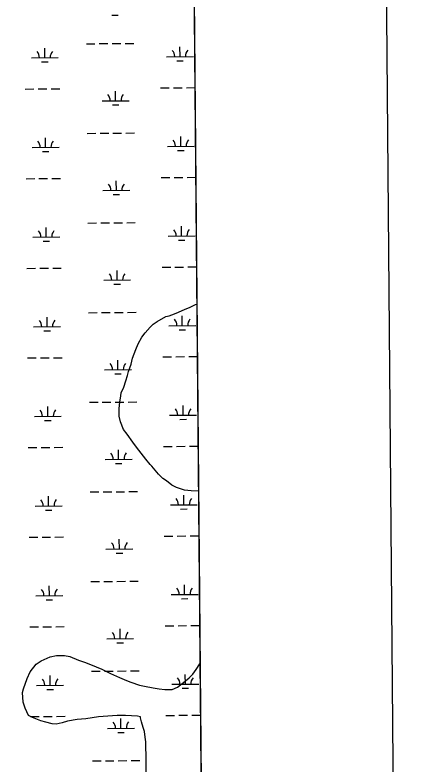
# Model space of a CAD drawing. Extents: x 3568792 to 3606828, y 529143 to 554785.
# Drawn here: x 3601975 to 3603489, y 543770 to 546550 of the extents above; entities that cross this region are included whole.
import ezdxf

# ---------------------------------------------------------------- set-up
doc = ezdxf.new("R2010")
doc.units = 0
for name, color, linetype in [('V-ANNO-SYMB', 7, 'Continuous'), ('V-GRID-FRAM', 7, 'Continuous'), ('V-SITE-VEGE', 7, 'Continuous'), ('V-WETL-SWMP', 7, 'Continuous')]:
    doc.layers.add(name, color=color, linetype=linetype)

msp = doc.modelspace()

# ---------------------------------------------------------------- linework, layer by layer
at = {"layer": 'V-ANNO-SYMB'}
msp.add_lwpolyline([(3570406.9, 530358.8), (3603488.9, 530637.9), (3603295.6, 553553.7), (3570213.6, 553274.6), (3570406.9, 530358.8)], dxfattribs=at)
at = {"layer": 'V-GRID-FRAM'}
msp.add_lwpolyline([(3570936, 552713.8), (3602582.8, 552980.8), (3602744.1, 534798.4), (3571081.5, 534531.3), (3570936, 552713.8)], dxfattribs=at)
at = {"layer": 'V-SITE-VEGE'}
for p, q in [((3602622.9, 545464.4), (3602644.9, 545475.2)), ((3602644.9, 545475.2), (3602649.3, 545477)), ((3602649.3, 545477), (3602655.5, 544782.6)), ((3602566.1, 545440.5), (3602581.9, 545447)), ((3602581.9, 545447), (3602606.1, 545457.8)), ((3602606.1, 545457.8), (3602622.9, 545464.4)), ((3602502, 545412.2), (3602534.5, 545430.6)), ((3602534.5, 545430.6), (3602547.2, 545432.8)), ((3602547.2, 545432.8), (3602566.1, 545440.5)), ((3602458.1, 545370.5), (3602475.8, 545391.8)), ((3602475.8, 545391.8), (3602487.3, 545402.5)), ((3602487.3, 545402.5), (3602502, 545412.2)), ((3602445.7, 545354.5), (3602458.1, 545370.5)), ((3602431.2, 545329), (3602445.7, 545354.5)), ((3602410.7, 545275.9), (3602423, 545308.8)), ((3602423, 545308.8), (3602431.2, 545329)), ((3602405.7, 545253.6), (3602410.7, 545275.9)), ((3602396.5, 545227.1), (3602405.7, 545253.6)), ((3602392.4, 545212.3), (3602396.5, 545227.1)), ((3602378.2, 545168.8), (3602386.3, 545192.1)), ((3602386.3, 545192.1), (3602392.4, 545212.3)), ((3602368.9, 545147.6), (3602378.2, 545168.8)), ((3602364, 545112.6), (3602366.9, 545137)), ((3602366.9, 545137), (3602368.9, 545147.6)), ((3602361.2, 545089.4), (3602364, 545112.6)), ((3602361.5, 545060.8), (3602361.2, 545089.4)), ((3602366, 545039.8), (3602361.5, 545060.8)), ((3602377.9, 545011.4), (3602366, 545039.8)), ((3602390.8, 544994.6), (3602377.9, 545011.4)), ((3602412.3, 544964.2), (3602390.8, 544994.6)), ((3602425.2, 544946.4), (3602412.3, 544964.2)), ((3602460.6, 544901.4), (3602425.2, 544946.4)), ((3602476.7, 544881.6), (3602460.6, 544901.4)), ((3602483.1, 544875.3), (3602476.7, 544881.6)), ((3602507.8, 544846), (3602483.1, 544875.3)), ((3602523.8, 544829.3), (3602507.8, 544846)), ((3602536.6, 544821), (3602523.8, 544829.3)), ((3602556.8, 544805.4), (3602536.6, 544821)), ((3602573.9, 544796.1), (3602556.8, 544805.4)), ((3602603.6, 544786.9), (3602573.9, 544796.1)), ((3602628.9, 544784.1), (3602603.6, 544786.9)), ((3602655.5, 544782.6), (3602628.9, 544784.1)), ((3602072.4, 544153), (3602104.9, 544168.2)), ((3602104.9, 544168.2), (3602129.2, 544172.7)), ((3602129.2, 544172.7), (3602158.8, 544173.1)), ((3602158.8, 544173.1), (3602177.8, 544169.1)), ((3602177.8, 544169.1), (3602210.7, 544155.7)), ((3602030.6, 544112.4), (3602053.5, 544141.2)), ((3602053.5, 544141.2), (3602072.4, 544153)), ((3602210.7, 544155.7), (3602236.2, 544146.5)), ((3602236.2, 544146.5), (3602275.5, 544131.1)), ((3602647.5, 544120.8), (3602661.2, 544141.9)), ((3602661.2, 544141.9), (3602706.5, 539036.5)), ((3602019.3, 544087.9), (3602030.6, 544112.4)), ((3602275.5, 544131.1), (3602296.7, 544121.9)), ((3602296.7, 544121.9), (3602328.6, 544106.4)), ((3602635, 544103.8), (3602647.5, 544120.8)), ((3602006, 544048.7), (3602019.3, 544087.9)), ((3602328.6, 544106.4), (3602362.6, 544091)), ((3602362.6, 544091), (3602388.1, 544080.7)), ((3602388.1, 544080.7), (3602405.1, 544073.5)), ((3602600.5, 544072.7), (3602621.4, 544089.9)), ((3602621.4, 544089.9), (3602635, 544103.8)), ((3602405.1, 544073.5), (3602436.9, 544063.4)), ((3602436.9, 544063.4), (3602455.9, 544059.4)), ((3602455.9, 544059.4), (3602487.7, 544052.4)), ((3602487.7, 544052.4), (3602509.9, 544049.5)), ((3602557.5, 544046.9), (3602577.5, 544055.5)), ((3602577.5, 544055.5), (3602600.5, 544072.7)), ((3602003, 544036), (3602006, 544048.7)), ((3602005.5, 544000.1), (3602003, 544036)), ((3602509.9, 544049.5), (3602531.1, 544046.5)), ((3602531.1, 544046.5), (3602557.5, 544046.9)), ((3602012.1, 543978), (3602005.5, 544000.1)), ((3602025.1, 543950.7), (3602012.1, 543978)), ((3602040, 543943.4), (3602025.1, 543950.7)), ((3602070.8, 543930.1), (3602040, 543943.4)), ((3602284.1, 543945.3), (3602237.6, 543938.4)), ((3602353.7, 543950.4), (3602284.1, 543945.3)), ((3602385.4, 543950.8), (3602353.7, 543950.4)), ((3602428.8, 543948.1), (3602385.4, 543950.8)), ((3602440.4, 543945.1), (3602428.8, 543948.1)), ((3602440.5, 543941.9), (3602440.4, 543945.1)), ((3602443.8, 543927.2), (3602440.5, 543941.9)), ((3602088.8, 543925), (3602070.8, 543930.1)), ((3602112.2, 543918.9), (3602088.8, 543925)), ((3602127, 543918.1), (3602112.2, 543918.9)), ((3602150.2, 543922.6), (3602127, 543918.1)), ((3602169.1, 543929.1), (3602150.2, 543922.6)), ((3602206, 543934.9), (3602169.1, 543929.1)), ((3602237.6, 543938.4), (3602206, 543934.9)), ((3602447.1, 543917.7), (3602443.8, 543927.2)), ((3602451.5, 543901.9), (3602447.1, 543917.7)), ((3602454.8, 543891.4), (3602451.5, 543901.9)), ((3602458.2, 543870.3), (3602454.8, 543891.4)), ((3602460.5, 543852.3), (3602458.2, 543870.3)), ((3602461.4, 543782.6), (3602460.5, 543852.3)), ((3602460.9, 543733), (3602461.4, 543782.6))]:
    msp.add_line(p, q, dxfattribs=at)
at = {"layer": 'V-WETL-SWMP'}
for p, q in [((3602623.9, 548341.6), (3602712.2, 538388)), ((3602333.5, 546548.5), (3602357.5, 546548.7)), ((3602239.6, 546443.1), (3602271.6, 546443.3)), ((3602287.6, 546443.5), (3602319.6, 546443.7)), ((3602335.6, 546443.9), (3602367.6, 546444.1)), ((3602383.6, 546444.3), (3602415.6, 546444.5)), ((3602085.4, 546391), (3602085.1, 546427)), ((3602587.3, 546395.2), (3602587, 546431.2)), ((3602035.4, 546390.6), (3602135.4, 546391.4)), ((3602537.3, 546394.8), (3602637.3, 546395.7)), ((3602073.5, 546375.5), (3602097.5, 546375.7)), ((3602575.4, 546379.7), (3602599.4, 546379.9)), ((3602013, 546275), (3602045, 546275.2)), ((3602061, 546275.4), (3602093, 546275.6)), ((3602109, 546275.8), (3602141, 546276)), ((3602514.9, 546279.2), (3602546.9, 546279.5)), ((3602562.9, 546279.6), (3602594.9, 546279.9)), ((3602610.9, 546280), (3602642.2, 546280.3)), ((3602348.2, 546231.4), (3602347.9, 546267.4)), ((3602298.2, 546230.9), (3602398.2, 546231.8)), ((3602336.3, 546215.8), (3602360.3, 546216)), ((3602242.4, 546110.4), (3602274.4, 546110.7)), ((3602290.4, 546110.8), (3602322.4, 546111.1)), ((3602338.4, 546111.2), (3602370.4, 546111.5)), ((3602386.4, 546111.6), (3602418.4, 546111.9)), ((3602088.2, 546058.3), (3602087.9, 546094.3)), ((3602590.1, 546062.6), (3602589.8, 546098.6)), ((3602038.2, 546057.9), (3602138.2, 546058.8)), ((3602540.1, 546062.2), (3602640.1, 546063)), ((3602076.3, 546042.8), (3602100.3, 546043)), ((3602578.2, 546047.1), (3602602.2, 546047.3)), ((3602015.8, 545942.3), (3602047.8, 545942.6)), ((3602063.8, 545942.7), (3602095.8, 545943)), ((3602111.8, 545943.1), (3602143.8, 545943.4)), ((3602517.7, 545946.5), (3602549.7, 545946.8)), ((3602565.7, 545946.9), (3602597.7, 545947.2)), ((3602613.7, 545947.3), (3602645.2, 545947.6)), ((3602351, 545898.7), (3602350.7, 545934.7)), ((3602301, 545898.3), (3602401, 545899.1)), ((3602339.1, 545883.2), (3602363.1, 545883.4)), ((3602245.2, 545777.7), (3602277.2, 545778)), ((3602293.2, 545778.1), (3602325.2, 545778.4)), ((3602341.2, 545778.5), (3602373.2, 545778.8)), ((3602389.2, 545778.9), (3602421.2, 545779.2)), ((3602091, 545725.7), (3602090.7, 545761.7)), ((3602592.9, 545729.9), (3602592.6, 545765.9)), ((3602041, 545725.3), (3602141, 545726.1)), ((3602542.9, 545729.5), (3602642.9, 545730.3)), ((3602079.2, 545710.2), (3602103.2, 545710.4)), ((3602581, 545714.4), (3602605, 545714.6)), ((3602018.6, 545609.6), (3602050.6, 545609.9)), ((3602066.6, 545610), (3602098.6, 545610.3)), ((3602114.6, 545610.4), (3602146.6, 545610.7)), ((3602520.5, 545613.9), (3602552.5, 545614.1)), ((3602568.5, 545614.3), (3602600.5, 545614.5)), ((3602616.5, 545614.7), (3602648.1, 545615)), ((3602353.8, 545566), (3602353.5, 545602)), ((3602303.8, 545565.6), (3602403.8, 545566.5)), ((3602341.9, 545550.5), (3602365.9, 545550.7)), ((3602248, 545445.1), (3602280, 545445.3)), ((3602296, 545445.5), (3602328, 545445.7)), ((3602344, 545445.9), (3602376, 545446.1)), ((3602392, 545446.3), (3602424, 545446.6)), ((3602093.8, 545393), (3602093.5, 545429)), ((3602595.7, 545397.3), (3602595.4, 545433.3)), ((3602043.8, 545392.6), (3602143.8, 545393.4)), ((3602545.7, 545396.8), (3602645.7, 545397.7)), ((3602082, 545377.5), (3602106, 545377.7)), ((3602583.8, 545381.7), (3602607.8, 545381.9)), ((3602021.4, 545277), (3602053.4, 545277.2)), ((3602069.4, 545277.4), (3602101.4, 545277.7)), ((3602117.4, 545277.8), (3602149.4, 545278.1)), ((3602523.3, 545281.2), (3602555.3, 545281.5)), ((3602571.3, 545281.6), (3602603.3, 545281.9)), ((3602619.3, 545282), (3602651.1, 545282.3)), ((3602356.6, 545233.4), (3602356.3, 545269.4)), ((3602306.6, 545233), (3602406.6, 545233.8)), ((3602344.8, 545217.8), (3602368.8, 545218)), ((3602250.8, 545112.4), (3602282.8, 545112.7)), ((3602298.8, 545112.8), (3602330.8, 545113.1)), ((3602346.8, 545113.2), (3602378.8, 545113.5)), ((3602394.8, 545113.6), (3602426.8, 545113.9)), ((3602096.6, 545060.4), (3602096.3, 545096.4)), ((3602598.5, 545064.6), (3602598.2, 545100.6)), ((3602046.6, 545059.9), (3602146.6, 545060.8)), ((3602548.5, 545064.2), (3602648.5, 545065)), ((3602084.8, 545044.8), (3602108.8, 545045)), ((3602586.7, 545049.1), (3602610.7, 545049.3)), ((3602024.2, 544944.3), (3602056.2, 544944.6)), ((3602072.2, 544944.7), (3602104.2, 544945)), ((3602120.2, 544945.1), (3602152.2, 544945.4)), ((3602526.1, 544948.5), (3602558.1, 544948.8)), ((3602574.1, 544949), (3602606.1, 544949.2)), ((3602622.1, 544949.4), (3602654, 544949.6)), ((3602359.4, 544900.7), (3602359.1, 544936.7)), ((3602309.4, 544900.3), (3602409.4, 544901.1)), ((3602347.6, 544885.2), (3602371.6, 544885.4)), ((3602253.6, 544779.7), (3602285.6, 544780)), ((3602301.6, 544780.1), (3602333.6, 544780.4)), ((3602349.6, 544780.6), (3602381.6, 544780.8)), ((3602397.6, 544781), (3602429.6, 544781.2)), ((3602099.4, 544727.7), (3602099.1, 544763.7)), ((3602601.3, 544731.9), (3602601, 544767.9)), ((3602049.4, 544727.3), (3602149.4, 544728.1)), ((3602551.3, 544731.5), (3602651.3, 544732.4)), ((3602087.6, 544712.2), (3602111.6, 544712.4)), ((3602589.5, 544716.4), (3602613.5, 544716.6)), ((3602027, 544611.6), (3602059, 544611.9)), ((3602075, 544612.1), (3602107, 544612.3)), ((3602123, 544612.5), (3602155, 544612.7)), ((3602528.9, 544615.9), (3602560.9, 544616.2)), ((3602576.9, 544616.3), (3602608.9, 544616.6)), ((3602624.9, 544616.7), (3602656.9, 544617)), ((3602362.2, 544568), (3602361.9, 544604)), ((3602312.2, 544567.6), (3602412.2, 544568.5)), ((3602350.4, 544552.5), (3602374.4, 544552.7)), ((3602256.4, 544447.1), (3602288.4, 544447.3)), ((3602304.4, 544447.5), (3602336.4, 544447.8)), ((3602352.4, 544447.9), (3602384.4, 544448.2)), ((3602400.4, 544448.3), (3602432.4, 544448.6)), ((3602102.2, 544395), (3602101.9, 544431)), ((3602604.1, 544399.3), (3602603.8, 544435.3)), ((3602052.2, 544394.6), (3602152.2, 544395.5)), ((3602554.1, 544398.8), (3602654.1, 544399.7)), ((3602090.4, 544379.5), (3602114.4, 544379.7)), ((3602592.3, 544383.7), (3602616.3, 544383.9)), ((3602029.8, 544279), (3602061.8, 544279.3)), ((3602077.8, 544279.4), (3602109.8, 544279.7)), ((3602125.8, 544279.8), (3602157.8, 544280.1)), ((3602531.7, 544283.2), (3602563.7, 544283.5)), ((3602579.7, 544283.6), (3602611.7, 544283.9)), ((3602627.7, 544284), (3602659.7, 544284.3)), ((3602365, 544235.4), (3602364.7, 544271.4)), ((3602315, 544235), (3602415, 544235.8)), ((3602353.2, 544219.9), (3602377.2, 544220.1)), ((3602259.2, 544114.4), (3602291.2, 544114.7)), ((3602307.2, 544114.8), (3602339.2, 544115.1)), ((3602355.2, 544115.2), (3602387.2, 544115.5)), ((3602403.2, 544115.6), (3602435.2, 544115.9)), ((3602105.1, 544062.4), (3602104.8, 544098.4)), ((3602606.9, 544066.6), (3602606.6, 544102.6)), ((3602055.1, 544061.9), (3602155.1, 544062.8)), ((3602556.9, 544066.2), (3602656.9, 544067)), ((3602093.2, 544046.8), (3602117.2, 544047)), ((3602595.1, 544051.1), (3602619.1, 544051.3)), ((3602032.6, 543946.3), (3602064.6, 543946.6)), ((3602080.6, 543946.7), (3602112.6, 543947)), ((3602128.6, 543947.1), (3602160.6, 543947.4)), ((3602534.5, 543950.6), (3602566.5, 543950.8)), ((3602582.5, 543951), (3602614.5, 543951.2)), ((3602630.5, 543951.4), (3602662.5, 543951.6)), ((3602367.8, 543902.7), (3602367.5, 543938.7)), ((3602317.8, 543902.3), (3602417.8, 543903.1)), ((3602356, 543887.2), (3602380, 543887.4)), ((3602262, 543781.8), (3602294, 543782)), ((3602310, 543782.2), (3602342, 543782.4)), ((3602358, 543782.6), (3602390, 543782.8)), ((3602406, 543783), (3602438, 543783.2))]:
    msp.add_line(p, q, dxfattribs=at)
for centre, start, end in [((3602030.2, 546391), 359.7115, 41.2552), ((3602140.6, 546392), 139.7115, 181.2552), ((3602532.1, 546395.3), 359.7115, 41.2552), ((3602642.5, 546396.2), 139.7115, 181.2552), ((3602293, 546231.4), 359.7115, 41.2552), ((3602403.4, 546232.3), 139.7115, 181.2552), ((3602033, 546058.4), 359.7115, 41.2552), ((3602143.5, 546059.3), 139.7115, 181.2552), ((3602534.9, 546062.6), 359.7115, 41.2552), ((3602645.3, 546063.5), 139.7115, 181.2552), ((3602295.8, 545898.7), 359.7115, 41.2552), ((3602406.2, 545899.6), 139.7115, 181.2552), ((3602035.8, 545725.7), 359.7115, 41.2552), ((3602146.3, 545726.6), 139.7115, 181.2552), ((3602537.7, 545729.9), 359.7115, 41.2552), ((3602648.1, 545730.9), 139.7115, 181.2552), ((3602298.6, 545566), 359.7115, 41.2552), ((3602409.1, 545567), 139.7115, 181.2552), ((3602038.6, 545393), 359.7115, 41.2552), ((3602149.1, 545394), 139.7115, 181.2552), ((3602540.5, 545397.3), 359.7115, 41.2552), ((3602651, 545398.2), 139.7115, 181.2552), ((3602301.4, 545233.4), 359.7115, 41.2552), ((3602411.9, 545234.3), 139.7115, 181.2552), ((3602041.4, 545060.4), 359.7115, 41.2552), ((3602151.9, 545061.3), 139.7115, 181.2552), ((3602543.3, 545064.6), 359.7115, 41.2552), ((3602653.8, 545065.5), 139.7115, 181.2552), ((3602304.2, 544900.7), 359.7115, 41.2552), ((3602414.7, 544901.7), 139.7115, 181.2552), ((3602044.2, 544727.7), 359.7115, 41.2552), ((3602154.7, 544728.6), 139.7115, 181.2552), ((3602546.1, 544731.9), 359.7115, 41.2552), ((3602656.6, 544732.9), 139.7115, 181.2552), ((3602307, 544568.1), 359.7115, 41.2552), ((3602417.5, 544569), 139.7115, 181.2552), ((3602047, 544395), 359.7115, 41.2552), ((3602157.5, 544396), 139.7115, 181.2552), ((3602548.9, 544399.3), 359.7115, 41.2552), ((3602659.4, 544400.2), 139.7115, 181.2552), ((3602309.8, 544235.4), 359.7115, 41.2552), ((3602420.3, 544236.3), 139.7115, 181.2552), ((3602049.8, 544062.4), 359.7115, 41.2552), ((3602160.3, 544063.3), 139.7115, 181.2552), ((3602551.7, 544066.6), 359.7115, 41.2552), ((3602662.2, 544067.5), 139.7115, 181.2552), ((3602312.6, 543902.7), 359.7115, 41.2552), ((3602423.1, 543903.7), 139.7115, 181.2552)]:
    msp.add_arc(centre, 35.2, start, end, dxfattribs=at)

doc.saveas('drawing.dxf')
